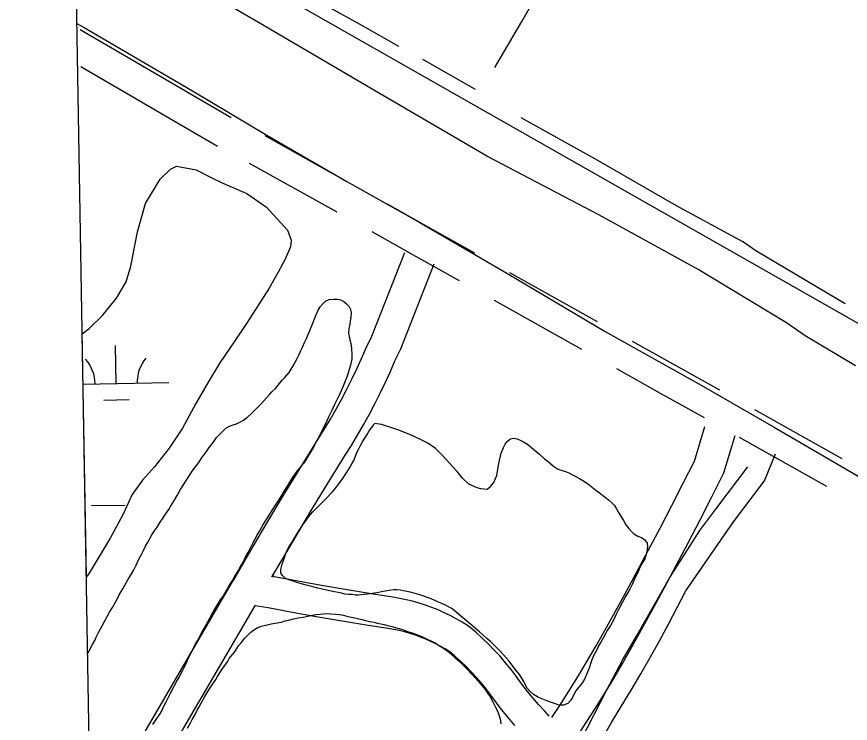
# Model space of a CAD drawing. Extents: x 3903937 to 3942190, y 260677 to 286651.
# Drawn here: x 3907892 to 3908683, y 280208 to 280879 of the extents above; entities that cross this region are included whole.
import ezdxf

# ---------------------------------------------------------------- set-up
doc = ezdxf.new("R2010")
doc.units = 0
for name, color, linetype in [('V-GRID-FRAM', 7, 'Continuous'), ('V-ROAD-CNTR', 7, 'Continuous'), ('V-TOPO-SHOR', 7, 'Continuous'), ('V-WETL-SWMP', 7, 'Continuous')]:
    doc.layers.add(name, color=color, linetype=linetype)

msp = doc.modelspace()

# ---------------------------------------------------------------- linework, layer by layer
at = {"layer": 'V-GRID-FRAM'}
msp.add_lwpolyline([(3907892.22, 284196.1), (3939773.2, 284757.24), (3940101.12, 266577.62), (3908204.27, 266016.2), (3907892.22, 284196.1)], dxfattribs=at)
at = {"layer": 'V-ROAD-CNTR'}
for points in [[(3907946.87, 281012.59), (3908007.23, 280976.56), (3908930.72, 280450.97), (3909737.66, 279987.53), (3910721, 279427.93)], [(3908095.67, 280782.66), (3907952.29, 280866.07)], [(3908082.66, 280755.52), (3907952.92, 280830.99)], [(3908210.68, 280719.17), (3908127.74, 280765.62)], [(3908196.02, 280693), (3908113.08, 280739.44)], [(3908285.32, 280677.37), (3908243.85, 280700.59)], [(3908326.79, 280654.14), (3908285.32, 280677.37)], [(3908270.66, 280651.19), (3908229.19, 280674.42)], [(3907949.96, 280090.52), (3907950.45, 280091.34), (3908096.32, 280341.32), (3908098.09, 280344.39), (3908112.3, 280368.89), (3908128.52, 280396.41), (3908144.95, 280423.81), (3908161.57, 280451.09), (3908178.37, 280478.23), (3908184.16, 280487.5), (3908189.69, 280496.74), (3908195.05, 280506.08), (3908200.22, 280515.51), (3908205.22, 280525.05), (3908210.05, 280534.67), (3908214.69, 280544.38), (3908219.15, 280554.18), (3908223.61, 280564.49), (3908228.96, 280575.52), (3908260.27, 280654.96)], [(3908312.13, 280627.97), (3908270.66, 280651.19)], [(3908134.19, 280346.84), (3908138.2, 280353.75), (3908154.31, 280381.08), (3908170.62, 280408.3), (3908187.13, 280435.39), (3908203.85, 280462.39), (3908209.76, 280471.85), (3908215.58, 280481.57), (3908221.21, 280491.4), (3908226.66, 280501.33), (3908231.92, 280511.36), (3908236.99, 280521.48), (3908241.88, 280531.7), (3908246.57, 280542.01), (3908250.88, 280551.98), (3908256.45, 280563.46), (3908288.18, 280643.97)], [(3908442.9, 280589.12), (3908359.96, 280635.57)], [(3908428.24, 280562.94), (3908345.3, 280609.39)], [(3908517.54, 280547.32), (3908476.07, 280570.54)], [(3908502.88, 280521.14), (3908461.41, 280544.37)], [(3908559.01, 280524.09), (3908517.54, 280547.32)], [(3908544.35, 280497.92), (3908502.88, 280521.14)], [(3908675.12, 280459.07), (3908592.18, 280505.51)], [(3908399.79, 280213.75), (3908407.2, 280225.03), (3908415.85, 280238.58), (3908424.33, 280252.25), (3908432.63, 280266.02), (3908440.75, 280279.9), (3908448.69, 280293.89), (3908456.48, 280308.05), (3908468.16, 280329.32), (3908479.7, 280350.62), (3908491.11, 280371.99), (3908502.41, 280393.42), (3908513.58, 280414.92), (3908524.63, 280436.47), (3908534.96, 280456.92), (3908544.76, 280489.88)], [(3908423.33, 280194.95), (3908432.38, 280208.72), (3908441.24, 280222.6), (3908449.92, 280236.6), (3908458.43, 280250.7), (3908466.74, 280264.92), (3908474.87, 280279.25), (3908482.77, 280293.6), (3908494.5, 280314.96), (3908506.12, 280336.41), (3908517.62, 280357.93), (3908528.99, 280379.51), (3908540.24, 280401.16), (3908551.36, 280422.87), (3908562.95, 280445.8), (3908573.51, 280481.34)], [(3908660.46, 280432.89), (3908577.53, 280479.34)], [(3908526.83, 280333.93), (3908571.94, 280399.15), (3908601.48, 280438.05), (3908611.75, 280463.91)], [(3908397.22, 280215.03), (3908392.96, 280219.47), (3908387.04, 280226.01), (3908381.29, 280232.71), (3908375.74, 280239.56), (3908370.4, 280246.55), (3908365.96, 280252.77), (3908361.04, 280259.22), (3908355.92, 280265.52), (3908350.61, 280271.66), (3908345.12, 280277.63), (3908339.44, 280283.43), (3908333.58, 280289.05), (3908327.55, 280294.48), (3908320.72, 280300.27), (3908314.63, 280304.1), (3908309.1, 280307.3), (3908303.45, 280310.3), (3908297.71, 280313.09), (3908291.86, 280315.68), (3908285.93, 280318.05), (3908279.91, 280320.22), (3908273.82, 280322.16), (3908267.67, 280323.88), (3908261.45, 280325.38), (3908255.19, 280326.65), (3908249.08, 280327.67), (3908226.39, 280331.23), (3908203.85, 280334.94), (3908181.34, 280338.83), (3908158.87, 280342.9), (3908136.43, 280347.14), (3908134.82, 280349.75)], [(3908270.4, 279872.63), (3908314.33, 279952.03), (3908327.92, 279976.56), (3908341.66, 280001.02), (3908355.55, 280025.39), (3908369.58, 280049.67), (3908383.76, 280073.88), (3908395.45, 280096.58), (3908407.29, 280119.22), (3908419.29, 280141.77), (3908431.42, 280164.24), (3908443.71, 280186.64), (3908456.14, 280208.95), (3908465.61, 280224.21), (3908474.9, 280239.57), (3908484.01, 280255.04), (3908492.94, 280270.62), (3908501.69, 280286.3), (3908510.25, 280302.08), (3908518.63, 280317.96), (3908526.83, 280333.93)], [(3907975.69, 280075.1), (3907976.28, 280076.07), (3908118.68, 280320.12)], [(3908364.53, 280206.17), (3908358.24, 280213.5), (3908352.16, 280221.01), (3908346.28, 280228.72), (3908341.82, 280234.95), (3908337.46, 280240.67), (3908332.93, 280246.24), (3908328.23, 280251.68), (3908323.36, 280256.97), (3908318.33, 280262.11), (3908313.14, 280267.08), (3908307.81, 280271.9), (3908302.96, 280276), (3908299.14, 280278.4), (3908294.54, 280281.06), (3908289.85, 280283.55), (3908285.07, 280285.88), (3908280.22, 280288.03), (3908275.28, 280290), (3908270.28, 280291.8), (3908265.22, 280293.41), (3908260.1, 280294.85), (3908254.94, 280296.09), (3908249.73, 280297.15), (3908244.29, 280298.06), (3908221.63, 280301.61), (3908198.86, 280305.36), (3908176.12, 280309.29), (3908153.41, 280313.4), (3908130.74, 280317.69), (3908118.38, 280319.43)]]:
    msp.add_lwpolyline(points, dxfattribs=at)
at = {"layer": 'V-TOPO-SHOR'}
msp.add_line((3908276.92, 280838.44), (3908326.94, 280809.69), dxfattribs=at)
for points in [[(3908622.35, 280588.24), (3908538.41, 280638.56), (3908444.36, 280690.64), (3908338.72, 280746.02), (3908233.15, 280807.68), (3908121.62, 280872.98), (3908036.3, 280923.04), (3907958.21, 280970.96), (3907947.5, 280975.72)], [(3908097.49, 280939.83), (3908166.2, 280900.34), (3908219.98, 280870.33), (3908254.34, 280850.58)], [(3908345.54, 280830.49), (3908371.15, 280874.18), (3908406.52, 280935.85)], [(3907949.28, 280872.26), (3907956.38, 280868.21), (3908058.82, 280808.22), (3908129.45, 280766.28), (3908205.4, 280722.36), (3908274.44, 280683.46), (3908357.18, 280635.21), (3908450.23, 280579.99), (3908541.28, 280528.91), (3908609.76, 280489.46)], [(3908370.25, 280782.86), (3908440.8, 280743.71), (3908517.76, 280699.35), (3908580.42, 280665.31)], [(3908678.01, 280606.08), (3908593.19, 280656.34), (3908580.42, 280665.31)], [(3908174.57, 280592.02), (3908176.01, 280595.21), (3908178.07, 280600.18), (3908179.91, 280603.15), (3908182.75, 280606.32), (3908184.98, 280608.69), (3908188.59, 280610.24), (3908192.8, 280610.59), (3908196, 280610.55), (3908199.19, 280609.91), (3908202.57, 280608.27), (3908204.94, 280606.24), (3908207.11, 280604.01), (3908208.67, 280600.6), (3908209.43, 280597.59), (3908208.98, 280593.19), (3908208.54, 280589.8), (3908208.1, 280586.6), (3908207.25, 280582.82), (3908206.99, 280578.22), (3908207.55, 280575.21), (3908208.31, 280572.01), (3908209.07, 280568.4), (3908209.61, 280563.99), (3908210.14, 280557.79), (3908210.09, 280553.99), (3908208.81, 280547.81), (3908205.48, 280537.45), (3908204.44, 280534.26), (3908201.96, 280527.9), (3908199.91, 280523.52), (3908198.06, 280519.35), (3908196.42, 280516.37), (3908193.55, 280510.6), (3908191.08, 280504.84), (3908188, 280498.48), (3908186.15, 280494.5), (3908183.69, 280489.73), (3908180.62, 280483.77), (3908177.75, 280478.01), (3908176.31, 280475.03), (3908173.65, 280470.26), (3908170.99, 280465.49), (3908167.32, 280459.74), (3908164.46, 280454.98), (3908162.02, 280452.21), (3908157.97, 280447.46), (3908153.49, 280441.12), (3908151.45, 280437.95), (3908148.59, 280432.98), (3908146.34, 280429.41), (3908143.08, 280423.85), (3908139.81, 280418.9), (3908137.98, 280415.92), (3908135.13, 280411.76), (3908129.01, 280402.23), (3908125.95, 280397.07), (3908123.08, 280391.71), (3908121.04, 280388.34), (3908118.17, 280382.97), (3908116.33, 280379.4), (3908113.87, 280374.83), (3908112.43, 280371.65), (3908109.98, 280367.68), (3908108.55, 280364.9), (3908106.29, 280360.53), (3908104.66, 280357.95), (3908102.2, 280352.98), (3908098.93, 280347.62), (3908096.89, 280343.85), (3908094.44, 280340.28), (3908092.4, 280336.51), (3908090.15, 280332.93), (3908087.9, 280328.96), (3908084.64, 280324.2), (3908081.78, 280319.44), (3908079.95, 280316.27), (3908076.88, 280311.3), (3908075.04, 280307.53), (3908071.97, 280301.77), (3908069.72, 280298.2), (3908066.65, 280292.44), (3908064.6, 280288.26), (3908062.15, 280284.49), (3908059.07, 280278.13), (3908057.02, 280274.16), (3908054.56, 280269.19), (3908053.12, 280266.01), (3908051.06, 280261.24), (3908049.22, 280257.66), (3908046.35, 280252.3), (3908044.51, 280248.92), (3908041.24, 280243.16), (3908037.76, 280236.41), (3908035.91, 280232.63), (3908033.45, 280227.66), (3908031.81, 280224.69), (3908029.76, 280220.31)], [(3907959.54, 280274.35), (3907959.65, 280274.58), (3907961.29, 280277.56), (3907964.15, 280282.92), (3907966.2, 280286.69), (3907967.64, 280289.87), (3907969.49, 280293.65), (3907971.73, 280297.62), (3907973.17, 280300.6), (3907975.42, 280304.77), (3907978.08, 280309.34), (3907980.33, 280313.51), (3907982.99, 280317.88), (3907985.85, 280323.04), (3907988.3, 280327.01), (3907989.54, 280329.99), (3907992.81, 280335.75), (3907994.85, 280339.32), (3907997.51, 280344.29), (3907999.15, 280346.87), (3908000.98, 280349.84), (3908003.23, 280353.61), (3908005.69, 280358.18), (3908008.16, 280363.95), (3908010.61, 280368.32), (3908012.05, 280371.5), (3908014.31, 280376.27), (3908016.15, 280379.45), (3908020.24, 280386.79), (3908023.7, 280391.55), (3908025.53, 280394.13), (3908028.39, 280398.89), (3908030.43, 280402.27), (3908033.28, 280406.43), (3908036.54, 280410.99), (3908038.17, 280413.77), (3908041.24, 280418.92), (3908044.3, 280424.29), (3908047.57, 280430.05), (3908049.21, 280432.62), (3908052.67, 280437.98), (3908055.52, 280442.34), (3908058.79, 280447.3), (3908062.85, 280452.85), (3908064.89, 280455.62), (3908067.54, 280459.59), (3908070.19, 280463.55), (3908072.22, 280466.13), (3908074.86, 280469.9), (3908078.52, 280474.45), (3908081.78, 280479.21), (3908085.02, 280482.57), (3908088.06, 280485.73), (3908090.49, 280488.1), (3908094.11, 280490.05), (3908097.53, 280491.21), (3908100.74, 280492.17), (3908103.76, 280493.73), (3908107.38, 280495.88), (3908111.22, 280498.64), (3908115.26, 280502.38), (3908119.71, 280506.73), (3908124.38, 280511.47), (3908129.04, 280516.81), (3908132.08, 280520.17), (3908134.31, 280522.54), (3908137.55, 280525.7), (3908141.41, 280530.45), (3908144.05, 280533.62), (3908146.48, 280536.19), (3908150.54, 280541.13), (3908154.42, 280547.29), (3908158.3, 280554.23), (3908159.94, 280557.41), (3908161.8, 280561.79), (3908163.23, 280564.97), (3908165.29, 280569.35), (3908167.14, 280573.32), (3908168.38, 280576.3), (3908169.61, 280579.09), (3908170.85, 280582.27), (3908172.3, 280586.25), (3908174.57, 280592.02)], [(3908687.83, 280547.35), (3908639.9, 280575.71), (3908622.35, 280588.24)], [(3908170.76, 280406.09), (3908173.11, 280408.85), (3908175.16, 280411.07), (3908177.66, 280413.51), (3908180.64, 280416.5), (3908183.86, 280419.48), (3908186.6, 280422.31), (3908189.58, 280425.45), (3908191.63, 280427.67), (3908194.77, 280431.58), (3908196.9, 280434.03), (3908198.79, 280436.56), (3908200.76, 280439.33), (3908203.2, 280442.86), (3908205.73, 280446.85), (3908208.18, 280450.85), (3908210.08, 280454.39), (3908211.83, 280457.62), (3908213.58, 280461.63), (3908214.94, 280464.94), (3908216.54, 280468.56), (3908218.12, 280471.72), (3908220.5, 280475.71), (3908222.39, 280478.56), (3908224.6, 280482.01), (3908226.19, 280484.86), (3908228.4, 280488.16), (3908230.84, 280491.46), (3908231.66, 280492.66)], [(3908320.66, 280435.26), (3908315.15, 280440.75), (3908309.96, 280447.01), (3908305.68, 280451.56), (3908296.82, 280461.43), (3908289.33, 280468.8), (3908282.11, 280473.85), (3908275.18, 280477.5), (3908266.25, 280481.48), (3908254.69, 280486.12), (3908249.91, 280487.73), (3908238.18, 280491.75), (3908231.66, 280492.66)], [(3908609.76, 280489.46), (3908699.89, 280436.9)], [(3908353.8, 280469.71), (3908355.47, 280473.1), (3908357.51, 280475.55), (3908360.01, 280477.61), (3908363.2, 280478.66), (3908366.76, 280477.99), (3908369.84, 280476.79), (3908373, 280475.13), (3908376.68, 280472.84), (3908380.29, 280469.69), (3908382.97, 280467.57), (3908388.11, 280463.4), (3908392.85, 280459.08), (3908396.15, 280456.48), (3908401.21, 280452), (3908405.05, 280449.63), (3908408.45, 280448.43), (3908412.61, 280446.98), (3908415.85, 280445.62), (3908418.69, 280444.04), (3908421.77, 280442.61), (3908426.08, 280440.46), (3908429.08, 280438.64), (3908431.69, 280436.91), (3908434.99, 280434.46), (3908438.37, 280431.87), (3908441.43, 280429.35), (3908444.5, 280427.06), (3908447.65, 280424.62), (3908451.41, 280421.79), (3908453.71, 280419.82), (3908456.54, 280417.39), (3908458.99, 280414.8), (3908460.96, 280411.76), (3908463.01, 280408.17), (3908465.21, 280404.5), (3908467.56, 280400.44), (3908469.99, 280396.54), (3908472.58, 280392.94), (3908475.18, 280390.05), (3908477.47, 280387.93), (3908481.4, 280385.79), (3908484.79, 280384.35), (3908487.55, 280382.38), (3908490.07, 280379.02), (3908490.56, 280375.52), (3908489.73, 280370.89), (3908488.92, 280367.41), (3908487.87, 280364.1), (3908485.42, 280360.18), (3908483.19, 280355.79), (3908481.84, 280352.94), (3908480.49, 280350.01), (3908478.26, 280345.16), (3908476.11, 280340.39), (3908473.8, 280335.3), (3908471.5, 280331.46), (3908469.68, 280328.46), (3908466.91, 280323.54), (3908464.22, 280318.46), (3908462.63, 280315.54), (3908460.8, 280311.77), (3908459.53, 280308.84), (3908458.25, 280306.07), (3908455.32, 280301.07)], [(3908320.66, 280435.26), (3908328.62, 280431.92), (3908332.09, 280430.95), (3908335.11, 280430.52), (3908338.36, 280430.4), (3908341.64, 280432.69), (3908344.71, 280436.75), (3908346.3, 280440.3), (3908347.42, 280443.15), (3908348.33, 280447.4), (3908349.5, 280454.66), (3908350.33, 280459.07), (3908351.79, 280464.39), (3908353.8, 280469.71)], [(3908427.55, 280192.35), (3908451.99, 280239.85), (3908466.77, 280268.03), (3908480.01, 280290.73), (3908511.76, 280346.57), (3908539.95, 280391.09), (3908556.11, 280412.65), (3908585.57, 280451.53)], [(3908216.51, 280329.84), (3908213.33, 280329.8), (3908210.24, 280330.39), (3908206.91, 280330.35), (3908203.82, 280330.78), (3908200.18, 280331.44), (3908197.02, 280332.18), (3908193.46, 280332.92), (3908188.83, 280333.91), (3908184.66, 280334.81), (3908180.72, 280335.71), (3908177.78, 280336.44), (3908174.23, 280337.26), (3908169.45, 280338.49), (3908165.59, 280339.54), (3908162.27, 280340.51), (3908157.79, 280341.81), (3908154.32, 280342.86), (3908150.46, 280344.22), (3908146.77, 280345.97), (3908144.24, 280348.25), (3908142.65, 280350.9), (3908142.61, 280354.08), (3908143.91, 280359.25), (3908145.44, 280363.49), (3908147.12, 280368.27), (3908148.88, 280372.51), (3908150.63, 280375.82), (3908153, 280379.74), (3908154.74, 280382.66), (3908156.87, 280386.04), (3908159.8, 280390.66), (3908161.85, 280393.8), (3908164.29, 280397.34), (3908166.34, 280400.25), (3908168.39, 280403.09), (3908170.76, 280406.09)], [(3908430.99, 280250.56), (3908428.93, 280246.72), (3908426.57, 280244.03), (3908424.37, 280241.35), (3908422.56, 280238.9), (3908420.82, 280235.97), (3908419.23, 280232.74), (3908417.49, 280229.74), (3908414.97, 280226.83), (3908410.85, 280225.41), (3908406.36, 280225.47), (3908403.19, 280226.44), (3908399.26, 280227.88), (3908394.87, 280229.4), (3908390.24, 280231.24), (3908386.08, 280233.23), (3908382.39, 280235.45), (3908378.87, 280238.51), (3908376.27, 280241.56), (3908374.68, 280244.45), (3908373.02, 280247.73), (3908371.2, 280251.08), (3908369, 280254.43), (3908366.26, 280257.96), (3908363.82, 280261.08), (3908361.3, 280264.45), (3908359.24, 280267.03), (3908356.26, 280270.24), (3908353.82, 280273.06), (3908350.92, 280276.27), (3908348.09, 280279.09), (3908345.87, 280281.37), (3908341.89, 280285.37), (3908338.21, 280288.67), (3908334.69, 280291.81), (3908331.01, 280294.8), (3908327.33, 280297.94), (3908324.73, 280300.3), (3908320.97, 280303.44), (3908318.75, 280305.48), (3908314.99, 280308.48), (3908311.16, 280311.78), (3908308.56, 280313.9), (3908304.95, 280316.89), (3908301.72, 280318.71), (3908298.72, 280320.06), (3908295.41, 280321.65), (3908292.33, 280323.09), (3908288.78, 280324.76), (3908285.4, 280326.19), (3908281.85, 280327.63), (3908277.45, 280329.16), (3908274.52, 280330.05), (3908270.05, 280331.34), (3908265.26, 280332.64), (3908260.55, 280333.63), (3908255.75, 280334.31), (3908252.74, 280334.81), (3908249.72, 280334.77), (3908245.61, 280334.28), (3908239.79, 280333.19), (3908233.65, 280331.95), (3908227.44, 280330.95), (3908221.86, 280330.39), (3908216.51, 280329.84)], [(3908054.24, 280203.5), (3908057.1, 280208.7), (3908058.71, 280211.82), (3908061.03, 280215.98), (3908063.35, 280220.49), (3908064.96, 280223.09), (3908067.1, 280227.26), (3908070.67, 280233.49), (3908074.42, 280239.73), (3908076.37, 280242.67), (3908078.33, 280245.44), (3908081.17, 280249.77), (3908082.78, 280252.55), (3908085.28, 280256.7), (3908087.06, 280259.47), (3908089.54, 280262.93), (3908092.03, 280266.57), (3908093.82, 280269.52), (3908096.83, 280273.32), (3908099.14, 280276.08), (3908100.92, 280279.03), (3908102.7, 280281.62), (3908105, 280284.56), (3908108.19, 280288.54), (3908110.67, 280291.12), (3908114.38, 280294.57), (3908116.85, 280296.63), (3908120.37, 280298.68), (3908124.05, 280300.21), (3908128.6, 280301.37), (3908132.28, 280302.03), (3908135.6, 280302.68), (3908139.28, 280303.51), (3908143.3, 280304.16), (3908146.81, 280305.34), (3908151.18, 280306.33), (3908154.69, 280307.33), (3908159.06, 280308.33), (3908163.78, 280308.79), (3908172.88, 280310.6), (3908175.86, 280311.43), (3908179.88, 280311.73), (3908183.02, 280312.04), (3908186.34, 280312.17), (3908190.18, 280312.13), (3908194.54, 280311.72), (3908198.38, 280311.33), (3908202.21, 280310.58), (3908206.38, 280309.48), (3908211.26, 280308.55), (3908215.44, 280307.62), (3908219.44, 280306.7), (3908223.09, 280305.78), (3908226.92, 280304.86), (3908231.1, 280303.93), (3908234.06, 280303.03), (3908237.54, 280302.46), (3908240.68, 280301.89), (3908245.2, 280300.62), (3908248.33, 280299.88), (3908251.29, 280299.14), (3908254.94, 280298.05), (3908258.94, 280296.78), (3908262.94, 280295.33), (3908267.11, 280294.06), (3908272.32, 280292.07), (3908277.19, 280290.09), (3908281, 280288.3), (3908286.21, 280285.79), (3908288.98, 280284.36), (3908292.1, 280282.4), (3908295.4, 280280.44), (3908298.86, 280278.12), (3908301.62, 280275.82), (3908304.91, 280273.16), (3908308.19, 280270.33), (3908311.47, 280267.32), (3908313.71, 280265.2), (3908315.95, 280262.9), (3908319.74, 280259.01), (3908323.53, 280255.12), (3908326.98, 280251.24), (3908330.08, 280247.89), (3908333.34, 280244.01), (3908336.44, 280240.13), (3908338.5, 280237.31), (3908341.24, 280233.26), (3908343.46, 280229.04), (3908345.5, 280225.17), (3908347.2, 280221.49), (3908348.73, 280217.98), (3908350.58, 280212.37), (3908351.22, 280207.65)], [(3908455.32, 280301.07), (3908452.32, 280296.15), (3908450.25, 280292.22), (3908448.67, 280289.38), (3908446.22, 280285.15), (3908444.08, 280281.54), (3908442.57, 280278.53), (3908440.67, 280274.99), (3908439.16, 280272.15), (3908437.56, 280268.37), (3908436.36, 280264.59), (3908435.46, 280261.35), (3908430.99, 280250.56)], [(3908029.76, 280220.31), (3908026.9, 280215.95), (3908024.86, 280212.58), (3908020.99, 280207.03)]]:
    msp.add_lwpolyline(points, dxfattribs=at)
at = {"layer": 'V-WETL-SWMP'}
for p, q in [((3908028.21, 280724.38), (3908038.03, 280733.95)), ((3908038.03, 280733.95), (3908043.93, 280736.68)), ((3908043.93, 280736.68), (3908062.54, 280733.12)), ((3908062.54, 280733.12), (3908075.98, 280726.31)), ((3908014.4, 280701.33), (3908028.21, 280724.38)), ((3908075.98, 280726.31), (3908087.65, 280720.55)), ((3908087.65, 280720.55), (3908096.53, 280716.87)), ((3908096.53, 280716.87), (3908110.49, 280710.82)), ((3908110.49, 280710.82), (3908129.21, 280697.83)), ((3908006.66, 280674.37), (3908014.4, 280701.33)), ((3908129.21, 280697.83), (3908149.1, 280676.15)), ((3908149.1, 280676.15), (3908152.56, 280666.41)), ((3908000.38, 280641.78), (3908006.66, 280674.37)), ((3908151.97, 280660.29), (3908146.72, 280648.36)), ((3908152.56, 280666.41), (3908151.97, 280660.29)), ((3908146.72, 280648.36), (3908139.92, 280635.68)), ((3907996.12, 280627.04), (3908000.38, 280641.78)), ((3908139.92, 280635.68), (3908131.57, 280620.99)), ((3907986.99, 280611.58), (3907996.12, 280627.04)), ((3908131.57, 280620.99), (3908121.68, 280605.03)), ((3907973.52, 280595.16), (3907986.99, 280611.58)), ((3908121.68, 280605.03), (3908110.23, 280587.31)), ((3907961.11, 280582.81), (3907973.52, 280595.16)), ((3907954.33, 280577.58), (3907961.11, 280582.81)), ((3908110.23, 280587.31), (3908098.53, 280570.1)), ((3907958.29, 280346.99), (3907954.33, 280577.58)), ((3907986.59, 280530.49), (3907985.96, 280566.48)), ((3908098.53, 280570.1), (3908084.75, 280550.12)), ((3908084.75, 280550.12), (3908073.81, 280531.88)), ((3907955.15, 280529.93), (3908036.58, 280531.37)), ((3908073.81, 280531.88), (3908062.07, 280511.61)), ((3907974.86, 280514.85), (3907998.86, 280515.27)), ((3908062.07, 280511.61), (3908049.52, 280488.03)), ((3908049.52, 280488.03), (3908036.79, 280469.31)), ((3908036.79, 280469.31), (3908022.78, 280451.62)), ((3908022.78, 280451.62), (3908011.65, 280438.74)), ((3908011.65, 280438.74), (3908001.78, 280425.09)), ((3908001.78, 280425.09), (3907992.86, 280405.8)), ((3907963.22, 280414.63), (3907995.21, 280415.19)), ((3907992.86, 280405.8), (3907980.85, 280383.75)), ((3907980.85, 280383.75), (3907961.04, 280350.57)), ((3907961.04, 280350.57), (3907958.29, 280346.99))]:
    msp.add_line(p, q, dxfattribs=at)
for centre, start, end in [((3907931.35, 280529.99), 0.23658, 41.78024), ((3908041.82, 280531.93), 140.23658, 181.78024)]:
    msp.add_arc(centre, 35.25, start, end, dxfattribs=at)

doc.saveas('drawing.dxf')
